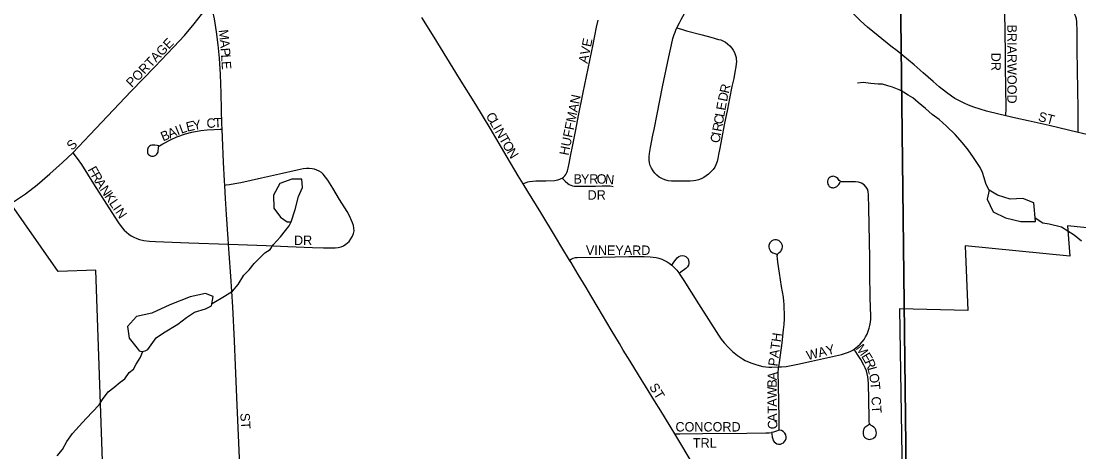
# Model space of a CAD drawing. Extents: x 1985906 to 2360102, y 891258 to 1222054.
# Drawn here: x 2188701 to 2194313, y 1079466 to 1081752 of the extents above; entities that cross this region are included whole.
import ezdxf

# ---------------------------------------------------------------- set-up
doc = ezdxf.new("R2010")
doc.units = 0
for name, color, linetype in [('GM_X_City_Street', 7, 'Continuous'), ('GM_X_City_Street_Text', 7, 'Continuous'), ('GM_X_Corporation', 7, 'Continuous'), ('GM_X_County_Road', 7, 'Continuous'), ('GM_X_Minor_Lake', 7, 'Continuous'), ('GM_X_Minor_River', 7, 'Continuous'), ('GM_X_Section', 7, 'Continuous')]:
    doc.layers.add(name, color=color, linetype=linetype)

msp = doc.modelspace()

# ---------------------------------------------------------------- linework, layer by layer
at = {"layer": 'GM_X_City_Street'}
for points in [[(2192180.8, 1081716.5), (2192193.8, 1081743), (2192202.9, 1081760), (2192220.7, 1081792.5), (2192234.9, 1081820.4), (2192246.7, 1081848.1), (2192254.9, 1081874.1), (2192264.8, 1081917.9), (2192274.8, 1081962), (2192294, 1082054.5), (2192299.6, 1082082.3), (2192300.8, 1082088)], [(2188975.3, 1081053.5), (2189066.3, 1081148.4), (2189285.5, 1081379.5), (2189410, 1081509.5), (2189512, 1081615.5), (2189567.2, 1081675.3), (2189619, 1081738.1), (2189697.2, 1081836.7)], [(2189767.2, 1081178.6), (2189766.1, 1081207.1), (2189764.1, 1081281), (2189761.9, 1081369.8), (2189758.6, 1081467.9), (2189753.3, 1081554.4), (2189746.5, 1081625.9), (2189737.5, 1081695.3), (2189726.4, 1081763.5), (2189718.5, 1081803.4), (2189716.5, 1081809.8), (2189713.6, 1081816.6), (2189710.1, 1081822.1), (2189704.7, 1081828.2), (2189697.2, 1081836.7)], [(2193348.1, 1081593.5), (2193315.1, 1081619.6), (2193248.4, 1081673.5), (2193191.9, 1081719.3), (2193154.5, 1081752.5), (2193138.4, 1081768.3), (2193113.5, 1081794.4), (2193090.8, 1081820.4), (2193071.4, 1081841.7), (2193053.5, 1081859.6), (2193041.5, 1081871.1), (2193036.7, 1081875.8)], [(2194309.5, 1081160.7), (2194309.5, 1081170.9), (2194309.1, 1081288.7), (2194308, 1081386.8), (2194304.5, 1081599.6), (2194303.1, 1081698), (2194302.1, 1081747.2), (2194300.1, 1081763.5), (2194295.5, 1081779.2), (2194288.1, 1081793.9), (2194278.5, 1081807.2), (2194266.8, 1081818.7), (2194253.6, 1081828.5), (2194239.3, 1081836.5), (2194223.8, 1081841.6), (2194207.5, 1081844.1), (2194174.7, 1081845.1), (2194043.4, 1081843.8), (2193944.8, 1081843.2), (2193920.2, 1081842.9)], [(2193925.3, 1081248.6), (2193926.4, 1081292.3), (2193924.5, 1081508.2), (2193923.5, 1081583.4), (2193920.9, 1081800.5), (2193920.4, 1081833.8), (2193920.2, 1081842.9)], [(2191364.7, 1080887.7), (2191338.2, 1080930.7), (2191280.3, 1081029), (2191189.3, 1081184.4), (2191113.7, 1081309.7), (2191027.7, 1081447.7), (2190892.4, 1081665.9), (2190827.6, 1081770.9)], [(2191572, 1080919.1), (2191579, 1080923.6), (2191586.2, 1080930.2), (2191591.1, 1080938), (2191595.6, 1080947.8), (2191599.3, 1080958), (2191602.6, 1080972.1), (2191608, 1080996), (2191616.6, 1081035.8), (2191627.3, 1081095.2), (2191643.5, 1081174.3), (2191658.2, 1081250.2), (2191682.4, 1081372.1), (2191709.2, 1081499.8), (2191735.2, 1081628), (2191753.9, 1081719.5), (2191761.8, 1081756.4)], [(2192180.8, 1081716.5), (2192210.2, 1081706.4), (2192231.7, 1081699.5), (2192313.7, 1081678.2), (2192360.1, 1081665.9), (2192401.6, 1081654.9), (2192412.9, 1081651.5), (2192427.8, 1081645.5), (2192438.1, 1081639.5), (2192449.3, 1081630.8), (2192460.9, 1081621.3), (2192471.2, 1081609), (2192478.9, 1081597.4), (2192485.5, 1081585.4), (2192489.8, 1081574.2), (2192494.1, 1081558.8), (2192495.6, 1081549.4), (2192496.3, 1081536.9), (2192495.6, 1081525.4), (2192493.2, 1081508.6), (2192488.1, 1081480.5), (2192481.5, 1081447.9), (2192472.5, 1081404.1), (2192459.5, 1081340.3), (2192448, 1081283.6), (2192431.5, 1081201), (2192419, 1081134.8), (2192407.5, 1081077.6), (2192401.4, 1081043.4), (2192397.3, 1081022.6), (2192393.4, 1081005.9), (2192387.3, 1080988.7), (2192380.8, 1080976.6), (2192372.4, 1080964.3), (2192360.6, 1080951.6), (2192348.4, 1080939.9), (2192336.4, 1080930), (2192323.1, 1080922.1), (2192308.6, 1080915.3), (2192294.6, 1080910.1), (2192281, 1080905.8), (2192268.1, 1080903.3), (2192250.2, 1080902.6), (2192231.5, 1080902.2), (2192193, 1080901.7), (2192167.3, 1080901.7), (2192151.4, 1080902.4), (2192133.8, 1080904.7), (2192116.8, 1080909), (2192099.5, 1080916.2), (2192086.8, 1080923), (2192073.9, 1080933.7), (2192063.7, 1080944.5), (2192054.4, 1080956.7), (2192046.1, 1080970.5), (2192039.3, 1080984.6), (2192035, 1080999.5), (2192033.5, 1081015.8), (2192033.4, 1081032.3), (2192034.7, 1081048.6), (2192039.7, 1081081), (2192052.9, 1081145.8), (2192059.4, 1081177.1), (2192075.5, 1081257.4), (2192104, 1081402.2), (2192137.2, 1081562.7), (2192151.4, 1081626.6), (2192159.3, 1081659.9), (2192165.6, 1081680.8), (2192170.4, 1081693.6), (2192176.9, 1081708.5), (2192180.8, 1081716.5)], [(2193925.3, 1081248.6), (2193889.1, 1081257.2), (2193823.4, 1081273.8), (2193754.9, 1081295), (2193726.8, 1081305.8), (2193704.6, 1081315.4), (2193676.6, 1081329.8), (2193655, 1081341.4), (2193636.5, 1081354), (2193610.4, 1081372.8), (2193572.5, 1081403.4), (2193539.9, 1081431.2), (2193486.4, 1081477.9), (2193438.5, 1081519.5), (2193379.5, 1081568.6), (2193348.1, 1081593.5)], [(2194309.5, 1081160.7), (2194155.7, 1081196.9), (2194043.7, 1081222.8), (2193979.4, 1081236.8), (2193925.3, 1081248.6)], [(2189432, 1081089.4), (2189422.1, 1081091.6), (2189410.5, 1081093.3), (2189401.1, 1081093.8), (2189394.4, 1081093.5), (2189386.9, 1081091.6), (2189381.9, 1081088.7), (2189377.7, 1081084.5), (2189374.6, 1081080.7), (2189372.6, 1081075.6), (2189371.2, 1081070.2), (2189370.7, 1081064.9), (2189370.6, 1081059.5), (2189371.6, 1081053.3), (2189373.9, 1081047.6), (2189377.1, 1081043.1), (2189381.8, 1081039.6), (2189386.8, 1081037), (2189392.7, 1081035.4), (2189398.3, 1081034.8), (2189403.6, 1081035.1), (2189408.5, 1081036.3), (2189413, 1081038.7), (2189416.3, 1081041), (2189421.2, 1081045.1), (2189425.4, 1081051.2), (2189427.4, 1081055.9), (2189428.6, 1081061.4), (2189429.2, 1081078.7), (2189430.3, 1081083.2), (2189432.3, 1081087.2), (2189434.6, 1081090), (2189452.9, 1081100.8), (2189496.9, 1081123.8), (2189527.1, 1081137.2), (2189573.9, 1081153.5), (2189605.9, 1081161.9), (2189654.6, 1081171.4), (2189687.4, 1081175.2), (2189725.1, 1081177.4), (2189757.1, 1081178.3), (2189767.2, 1081178.6)], [(2189781.9, 1080880.2), (2189780.4, 1080904.6), (2189775.2, 1081003.3), (2189769, 1081134.1), (2189767.2, 1081178.6)], [(2194805.7, 1081040.3), (2194740.7, 1081057.8), (2194687.6, 1081071.3), (2194571.2, 1081099.3), (2194443.2, 1081128.7), (2194325, 1081157), (2194309.5, 1081160.7)], [(2188853.9, 1080940.8), (2188920.9, 1081001.6), (2188975.3, 1081053.5)], [(2188975.3, 1081053.5), (2188998.3, 1081022.6), (2189021, 1080990.1), (2189084.7, 1080888.4), (2189182, 1080735.7), (2189217.8, 1080680.7), (2189237.4, 1080654.9), (2189248.2, 1080643), (2189260, 1080632), (2189272.4, 1080621.7), (2189285.5, 1080612.6), (2189299.5, 1080604.7), (2189314, 1080598.1), (2189329.1, 1080593.1), (2189352.2, 1080587.7), (2189381.9, 1080584), (2189413.8, 1080582.6), (2189590, 1080575.1), (2189802.1, 1080567.8)], [(2189802.1, 1080567.8), (2189853.1, 1080566), (2190001.2, 1080561.6), (2190116.3, 1080556.5), (2190247.6, 1080549.9), (2190305.5, 1080548.1), (2190347.6, 1080548.4), (2190366.8, 1080549), (2190383.7, 1080551), (2190398.2, 1080554.2), (2190412.2, 1080560), (2190424.6, 1080568.4), (2190440.6, 1080582.9), (2190451, 1080596.4), (2190458.8, 1080610.1), (2190464.5, 1080625.5), (2190467.2, 1080639.2), (2190467, 1080653.2), (2190464.5, 1080667.7), (2190460, 1080681.3), (2190454.1, 1080694.1), (2190444.3, 1080714.8), (2190430.2, 1080741.2), (2190390.8, 1080805.7), (2190354.4, 1080865.2), (2190328.5, 1080907.5), (2190316, 1080924.2), (2190302.8, 1080939.1), (2190293.8, 1080947.8), (2190282.1, 1080954.6), (2190269.4, 1080960.8), (2190256.7, 1080965.3), (2190244.3, 1080968.3), (2190229.3, 1080970), (2190214.6, 1080969.8), (2190196.9, 1080968.6), (2190165, 1080961.4), (2190071.5, 1080939), (2189976.5, 1080917.6), (2189865.9, 1080893.6), (2189834.4, 1080888), (2189806.4, 1080883.4), (2189789.6, 1080881.2), (2189781.9, 1080880.2)], [(2191364.7, 1080887.7), (2191372.2, 1080891.4), (2191380.1, 1080895.3), (2191388.9, 1080899), (2191397.7, 1080901), (2191415.4, 1080903), (2191431, 1080903.5), (2191450.1, 1080903.9), (2191484.4, 1080904.4), (2191530.6, 1080906.1), (2191548.8, 1080909.3), (2191558.9, 1080912.6), (2191567.1, 1080915.9), (2191572, 1080919.1)], [(2191610.9, 1080483.4), (2191570.2, 1080550.5), (2191536, 1080606.6), (2191458, 1080736), (2191389.5, 1080847.4), (2191364.7, 1080887.7)], [(2191572, 1080919.1), (2191575.5, 1080915.2), (2191587.3, 1080902.3), (2191601.2, 1080890.4), (2191609.3, 1080885), (2191618.3, 1080880.6), (2191626.8, 1080877.8), (2191635.6, 1080876.2), (2191646.6, 1080875.1), (2191665.6, 1080875), (2191703.5, 1080875.9), (2191748.2, 1080876.5), (2191783.6, 1080877.3), (2191808.7, 1080877.9), (2191826, 1080876.8), (2191842.2, 1080874.7)], [(2193120.2, 1080010.2), (2193128, 1080015.5), (2193140.6, 1080025.9), (2193152.3, 1080037.2), (2193163.2, 1080049.4), (2193173, 1080062.4), (2193181.6, 1080076.3), (2193189, 1080090.9), (2193195.4, 1080105.9), (2193200.6, 1080121.4), (2193204.6, 1080137.2), (2193207.1, 1080153.4), (2193208.4, 1080169.7), (2193208.7, 1080186), (2193206.5, 1080284.1), (2193204.2, 1080414.6), (2193203.1, 1080496.3), (2193198.8, 1080758.3), (2193197.2, 1080829.2), (2193194.8, 1080847.6), (2193191.3, 1080859.1), (2193185, 1080870.5), (2193173.4, 1080882), (2193159.8, 1080891), (2193144.6, 1080896.9), (2193128.5, 1080898.8), (2193112.2, 1080899.2), (2193062.8, 1080898.8), (2193053.6, 1080898.9), (2193049.3, 1080900), (2193046.3, 1080901.7), (2193042.1, 1080905.4), (2193033.5, 1080915.8), (2193027.3, 1080922.2), (2193019.2, 1080926.1), (2193010.8, 1080928), (2193005.8, 1080927.7), (2193000.2, 1080926.6), (2192992.6, 1080923.2), (2192988.5, 1080920.1), (2192985, 1080916.4), (2192981.6, 1080910.3), (2192979.5, 1080902.4), (2192979.6, 1080895), (2192981.5, 1080886.9), (2192984.1, 1080880.7), (2192989, 1080874.4), (2192995.6, 1080869.9), (2192999.3, 1080868.6), (2193003.2, 1080867.9), (2193007.3, 1080867.5), (2193011.9, 1080867.8), (2193017, 1080868.9), (2193021, 1080870.4), (2193028.2, 1080874.4), (2193034, 1080879.4), (2193038.9, 1080884.6), (2193042.7, 1080890.1), (2193046.8, 1080899.2)], [(2189802.1, 1080567.8), (2189800, 1080596.3), (2189791.5, 1080724.9), (2189786.1, 1080810.4), (2189781.9, 1080880.2)], [(2189863.7, 1079353.5), (2189856.3, 1079513.7), (2189848, 1079714.5), (2189837.9, 1079923.7), (2189833, 1080054.8), (2189824.4, 1080234.8), (2189819.6, 1080316.7), (2189814, 1080398.4), (2189805.4, 1080519.1), (2189802.1, 1080567.8)], [(2192720.6, 1079916.5), (2192723.8, 1079940.1), (2192738.6, 1080044.4), (2192746.2, 1080114.2), (2192749.4, 1080142.3), (2192750.8, 1080172.3), (2192751.1, 1080192), (2192749.7, 1080237.9), (2192749.2, 1080250.2), (2192747.8, 1080264.2), (2192745, 1080287.1), (2192735.9, 1080343.7), (2192725.4, 1080413.5), (2192716.5, 1080472.8), (2192713.8, 1080491.3), (2192712.7, 1080506.8), (2192713.6, 1080511.4), (2192714.8, 1080515), (2192718.8, 1080519.6), (2192723, 1080523.1), (2192729.6, 1080528.3), (2192733.2, 1080533.2), (2192735.6, 1080537.2), (2192738.5, 1080544), (2192740, 1080553.2), (2192740, 1080561.2), (2192737.7, 1080568.2), (2192733.3, 1080575.6), (2192728.2, 1080581), (2192721.2, 1080586.7), (2192714.6, 1080589.8), (2192708.3, 1080591.1), (2192699.5, 1080590.9), (2192691.6, 1080588.8), (2192684.8, 1080585.6), (2192678.7, 1080581), (2192673.1, 1080574.3), (2192669.6, 1080567.1), (2192668.3, 1080560.4), (2192668.3, 1080551.7), (2192669.7, 1080544.3), (2192672.9, 1080537.9), (2192677.3, 1080531.7), (2192684, 1080525.1), (2192690, 1080521.5), (2192699.6, 1080518.1), (2192713.3, 1080513.8)], [(2191610.9, 1080483.4), (2191619.7, 1080487.8), (2191630.7, 1080493.3), (2191641.5, 1080496.8), (2191650.6, 1080497.7), (2191780.1, 1080499.2), (2191925.8, 1080502.1), (2192006.5, 1080503.1), (2192038.5, 1080501.4), (2192069.9, 1080497), (2192085.2, 1080493.3), (2192100.1, 1080488.6), (2192114.5, 1080482.2), (2192128.6, 1080474.3), (2192139, 1080467.2), (2192153.4, 1080455.8)], [(2192153.4, 1080455.8), (2192164.5, 1080472.4), (2192176.5, 1080488.6), (2192182.2, 1080495.1), (2192191, 1080502.5), (2192200, 1080506.2), (2192209.2, 1080507.5), (2192218.5, 1080505.8), (2192226.9, 1080501.9), (2192234.6, 1080495.7), (2192239.2, 1080489.5), (2192242.5, 1080481.8), (2192243.8, 1080472.3), (2192243.5, 1080464.6), (2192241.6, 1080456.8), (2192237.1, 1080448.1), (2192228.2, 1080439.4), (2192201.7, 1080419.3), (2192192.7, 1080412.5)], [(2192169.6, 1079560.9), (2192145.2, 1079601.6), (2192094.8, 1079683.4), (2192062, 1079736.6), (2192013.7, 1079814.9), (2191976.8, 1079874.7), (2191932.3, 1079946.8), (2191895.9, 1080005.8), (2191875.4, 1080040.3), (2191832, 1080113.2), (2191762.8, 1080229.6), (2191723.3, 1080296.2), (2191698.1, 1080338.4), (2191657.1, 1080406.3), (2191619.2, 1080469.9), (2191610.9, 1080483.4)], [(2192153.4, 1080455.8), (2192169.7, 1080441.5), (2192180.6, 1080429.2), (2192190.3, 1080416.1), (2192192.7, 1080412.5)], [(2192192.7, 1080412.5), (2192217.6, 1080375.4), (2192295.6, 1080250.5), (2192401.5, 1080085), (2192415.8, 1080064.7), (2192430.3, 1080045.2), (2192452, 1080020.8), (2192476, 1079998.5), (2192501.5, 1079977.9), (2192528.6, 1079959.4), (2192542.8, 1079951.4), (2192572.8, 1079938.2), (2192603.8, 1079927.6), (2192635.6, 1079919.7), (2192651.8, 1079917.3), (2192668.1, 1079915.9), (2192684.5, 1079915.6), (2192720.6, 1079916.5)], [(2192720.6, 1079916.5), (2192735.1, 1079916.8), (2192760.1, 1079918.9), (2192821.2, 1079930.6), (2192894.4, 1079946.8), (2193053.8, 1079982.7), (2193085, 1079992.4), (2193100, 1079998.7), (2193114.4, 1080006.3), (2193120.2, 1080010.2)], [(2193203.4, 1079612.1), (2193183.2, 1079598.8), (2193177.8, 1079594.5), (2193174.5, 1079591), (2193171.3, 1079586), (2193169.7, 1079582), (2193168.3, 1079573.8), (2193168.1, 1079564.8), (2193168.5, 1079560.2), (2193169.5, 1079555.5), (2193170.9, 1079551.4), (2193173.2, 1079547.4), (2193176.1, 1079543.8), (2193180.5, 1079540.3), (2193184.5, 1079537.4), (2193189.3, 1079534.9), (2193195.1, 1079533.1), (2193202, 1079532), (2193207.8, 1079532.7), (2193214.3, 1079534.2), (2193220.8, 1079536.9), (2193225.7, 1079540.3), (2193233.3, 1079547.8), (2193237.5, 1079556.5), (2193238.5, 1079566), (2193238, 1079574.7), (2193236.4, 1079582.4), (2193234.8, 1079585.6), (2193232.3, 1079589.4), (2193229, 1079593.2), (2193224.7, 1079596.8), (2193217.7, 1079601.4), (2193210.9, 1079605.9), (2193205.9, 1079610.6), (2193203, 1079615.9), (2193201, 1079622.7), (2193200.9, 1079648.4), (2193197.1, 1079831), (2193193.7, 1079864), (2193190.5, 1079880.3), (2193185.8, 1079896.1), (2193179.9, 1079911.6), (2193172.9, 1079926.7), (2193156.4, 1079955.6), (2193138.1, 1079983.2), (2193120.2, 1080010.2)], [(2192722.6, 1079581), (2192722.1, 1079644.2), (2192718.8, 1079818), (2192717.8, 1079884.4), (2192719.7, 1079909.9), (2192720.6, 1079916.5)], [(2192169.6, 1079560.9), (2192196.7, 1079561.2), (2192316.3, 1079562.5), (2192551.3, 1079564.6), (2192653, 1079566.5), (2192669.2, 1079567.5), (2192681.7, 1079568.8), (2192683.1, 1079561.5), (2192686.4, 1079544.5), (2192688.7, 1079535.7), (2192691.9, 1079526.6), (2192696.4, 1079519.3), (2192703, 1079513.5), (2192710.6, 1079509.3), (2192719.8, 1079507.3), (2192729.1, 1079507.5), (2192737.3, 1079510.1), (2192745.3, 1079514.3), (2192752, 1079520.5), (2192756.6, 1079528.3), (2192759.3, 1079537.4), (2192759.9, 1079546.4), (2192758.2, 1079555.7), (2192753, 1079564.9), (2192744, 1079573.9), (2192734.5, 1079578.9), (2192722.6, 1079581)], [(2192284.5, 1079369.1), (2192201.3, 1079508.2), (2192169.6, 1079560.9)], [(2192722.6, 1079581), (2192704.1, 1079574), (2192692.8, 1079570.6), (2192682.9, 1079569)]]:
    msp.add_lwpolyline(points, dxfattribs=at)
at = {"layer": 'GM_X_Corporation'}
for points in [[(2189134.6, 1079367.3), (2189097.3, 1080429.9), (2188897.3, 1080423), (2188627.5, 1080809.5)], [(2194790.6, 1080610.3), (2194252.4, 1080665), (2194264.8, 1080504.4), (2193709.2, 1080558.5), (2193723.8, 1080215.7), (2193361.8, 1080225.6), (2193375.2, 1079335.7)]]:
    msp.add_lwpolyline(points, dxfattribs=at)
at = {"layer": 'GM_X_County_Road'}
msp.add_lwpolyline([(2187474.3, 1080037.9), (2187623.1, 1080132.2), (2187804.2, 1080245.9), (2188095, 1080432), (2188248.6, 1080529.4), (2188498.5, 1080688.8), (2188623.3, 1080768.3), (2188691.7, 1080813.9), (2188723.5, 1080835.9), (2188785.6, 1080883.4), (2188853.9, 1080940.8)], dxfattribs=at)
at = {"layer": 'GM_X_Minor_Lake'}
for points in [[(2190133.2, 1080686.1), (2190154.7, 1080752.4), (2190172.2, 1080820.8), (2190193.9, 1080869.1), (2190189.6, 1080913.1), (2190137.5, 1080912.8), (2190073.6, 1080890.2), (2190040, 1080827.8), (2190042.5, 1080759.6), (2190076.9, 1080711.7)], [(2194073.6, 1080786.9), (2194015.4, 1080810.5), (2193949.3, 1080806), (2193881.1, 1080827.5), (2193836.8, 1080855.3), (2193827.1, 1080807.1), (2193857.7, 1080739.1), (2193924, 1080707.5), (2194004.3, 1080688.1), (2194082.4, 1080688.7)], [(2194082.4, 1080688.7), (2194073.6, 1080786.9)], [(2190076.9, 1080711.7), (2190112.3, 1080685.7), (2190133.2, 1080686.1)], [(2189373.2, 1080008.3), (2189416.8, 1080070.8), (2189456.6, 1080097.2), (2189532.4, 1080143.9), (2189578.2, 1080178.4), (2189620, 1080206.8), (2189680, 1080225.3), (2189711.9, 1080241.6), (2189719.6, 1080289.8), (2189679.4, 1080305.5), (2189597.4, 1080288.8), (2189489.6, 1080245.9), (2189393.8, 1080201), (2189313.8, 1080184.4), (2189266.1, 1080131.8), (2189274.6, 1080069.8), (2189317.1, 1080015.9)], [(2189317.1, 1080015.9), (2189327.2, 1080001.5), (2189342, 1079998.6), (2189359.7, 1080001.5), (2189373.2, 1080008.3)]]:
    msp.add_lwpolyline(points, dxfattribs=at)
at = {"layer": 'GM_X_Minor_River'}
for points in [[(2193836.2, 1080852.2), (2193818.8, 1080890.3), (2193810.2, 1080920.3), (2193801.6, 1080948.3), (2193789, 1080974.2), (2193772.4, 1081002), (2193753.8, 1081027.7), (2193724.9, 1081069.4), (2193696.1, 1081105), (2193657, 1081150.5), (2193609.9, 1081193.8), (2193571.1, 1081229.2), (2193534.3, 1081256.6), (2193499.6, 1081288.1), (2193460.8, 1081319.5), (2193432.2, 1081345.1), (2193407.8, 1081358.7), (2193383.3, 1081374.3), (2193359, 1081387.9), (2193324.5, 1081401.3), (2193300.3, 1081408.8), (2193272, 1081416.3), (2193247.8, 1081417.9), (2193209.6, 1081421.2), (2193169.3, 1081426.4), (2193139.2, 1081421.8)], [(2189713.8, 1080253.4), (2189780.6, 1080292.4), (2189822.3, 1080319.3), (2189851.8, 1080354.1), (2189883, 1080402.9), (2189910.6, 1080431.5), (2189938.1, 1080466.2), (2189993.3, 1080521.5), (2190023, 1080540.2), (2190038.7, 1080564.6), (2190078, 1080607.5), (2190103.5, 1080640.2), (2190123.1, 1080664.7), (2190133.2, 1080686.1)], [(2194327.2, 1080584.6), (2194288.4, 1080616), (2194221.2, 1080658.9), (2194154.6, 1080673.8), (2194122.3, 1080679.2), (2194080.8, 1080705.9)], [(2188892.6, 1079445.5), (2188920.1, 1079478.2), (2188943.4, 1079520.8), (2188972.7, 1079563.6), (2189008.2, 1079602.4), (2189045.6, 1079643.4), (2189114.5, 1079715), (2189132.1, 1079743.5), (2189163.4, 1079784.3), (2189193.1, 1079806.9), (2189226.7, 1079835.7), (2189250.5, 1079854.2), (2189274, 1079886.8), (2189297.7, 1079905.4), (2189311.3, 1079931.8), (2189332.8, 1079964.3), (2189346.3, 1079999.3)]]:
    msp.add_lwpolyline(points, dxfattribs=at)
at = {"layer": 'GM_X_Section'}
for points in [[(2187898.2, 1084758.1), (2190635.5, 1084622.7), (2193335.5, 1084631.1), (2193397.1, 1079349.8), (2190176.7, 1079340.8), (2187896.4, 1079414.3)], [(2193335.5, 1084631.1), (2198642.9, 1084699), (2198680.6, 1079391.5), (2193397.1, 1079349.8)]]:
    msp.add_lwpolyline(points, close=True, dxfattribs=at)

# ---------------------------------------------------------------- texts
at = {"layer": 'GM_X_City_Street_Text'}
for s, rotation, p in [('BRIARWOOD', 270, (2193933.4, 1081733.6)), ('M', 276.6258, (2189748.9, 1081703.9)), ('PORTAGE', 46.0788, (2189288.4, 1081396.9)), ('A', 275.3626, (2189755, 1081651.7)), ('AVE', 78.3166, (2191706, 1081524.3)), ('P', 273.9104, (2189759.1, 1081608.3)), ('L', 273.7995, (2189761.5, 1081573.2)), ('DR', 270, (2193848.3, 1081584)), ('E', 273.8304, (2189763.8, 1081538)), ('R', 76.8179, (2192454.6, 1081364.9)), ('HUFFMAN', 78.3654, (2191604.7, 1081035.9)), ('D', 78.2442, (2192445.7, 1081322.1)), ('L', 79.6707, (2192430.7, 1081240.2)), ('E', 79.669, (2192437.1, 1081274.8)), ('E', 13.0888, (2189582.4, 1081164.7)), ('Y', 10.817, (2189616.2, 1081172.6)), ('C', 3.4991, (2189686.2, 1081184.2)), ('T', 3.0343, (2189725.6, 1081186.6)), ('C', 299.8473, (2191164.5, 1081249.8)), ('L', 299.8533, (2191184.3, 1081215.5)), ('C', 79.6937, (2192423.7, 1081201.3)), ('ST', 345.0659, (2194093.6, 1081223.5)), ('B', 22.6852, (2189453.9, 1081112.9)), ('A', 22.7027, (2189490.4, 1081128.1)), ('I', 22.7028, (2189531, 1081145.1)), ('L', 19.584, (2189550.7, 1081153.4)), ('I', 299.8316, (2191201.8, 1081185)), ('N', 299.8485, (2191212.7, 1081165.9)), ('I', 79.6825, (2192412.6, 1081140.6)), ('R', 79.6712, (2192416.6, 1081162.3)), ('S', 44.9818, (2188971.7, 1081062.7)), ('T', 299.8533, (2191234.6, 1081127.7)), ('O', 299.8316, (2191252.1, 1081097.2)), ('C', 79.6712, (2192405.5, 1081101.7)), ('N', 302.3404, (2191275.3, 1081057)), ('F', 299.45, (2189052.4, 1080963.7)), ('R', 300.0123, (2189070, 1080932.6)), ('B', 359.8786, (2191631.6, 1080889.4)), ('Y', 359.8688, (2191671.1, 1080889.3)), ('R', 359.8754, (2191715.2, 1080889.2)), ('O', 359.8803, (2191754.8, 1080889.1)), ('N', 354.7462, (2191797.6, 1080889.1)), ('A', 303.2618, (2189091.4, 1080895.7)), ('N', 304.2957, (2189116.1, 1080858)), ('K', 304.2902, (2189140.9, 1080821.7)), ('DR', 0, (2191706.4, 1080804.3)), ('L', 304.2735, (2189165.7, 1080785.3)), ('I', 304.2854, (2189185.5, 1080756.2)), ('N', 304.2957, (2189197.9, 1080738.1)), ('DR', 0, (2190148.8, 1080563.6)), ('VINEYARD', 0, (2191697.6, 1080511)), ('PATH', 82.3127, (2192713.5, 1079917.7)), ('M', 306.1814, (2193126.2, 1080014.6)), ('WAY', 14.0362, (2192874.5, 1079951.9)), ('E', 301.5681, (2193156.8, 1079972.8)), ('R', 294.1646, (2193174.4, 1079944.3)), ('A', 86.6977, (2192710.5, 1079844.7)), ('L', 285.176, (2193189.9, 1079910.2)), ('O', 280.5727, (2193198.9, 1079877.2)), ('ST', 301.6047, (2192031.2, 1079811.3)), ('B', 88.3967, (2192709.4, 1079805.6)), ('T', 275.0064, (2193206.8, 1079835.2)), ('W', 90.9585, (2192710.4, 1079749)), ('A', 91.071, (2192711.2, 1079705)), ('T', 91.0746, (2192711.8, 1079669.8)), ('CT', 273.1785, (2193211.8, 1079758.5)), ('ST', 273.5746, (2189863.4, 1079670.6)), ('A', 91.0492, (2192712.6, 1079625.8)), ('CONCORD', 0, (2192172.8, 1079573.8)), ('C', 91.0686, (2192713.4, 1079586.2)), ('TRL', 0, (2192265.2, 1079488.7))]:
    msp.add_text(s, height=50, rotation=rotation, dxfattribs=at).set_placement(p)

doc.saveas('drawing.dxf')
